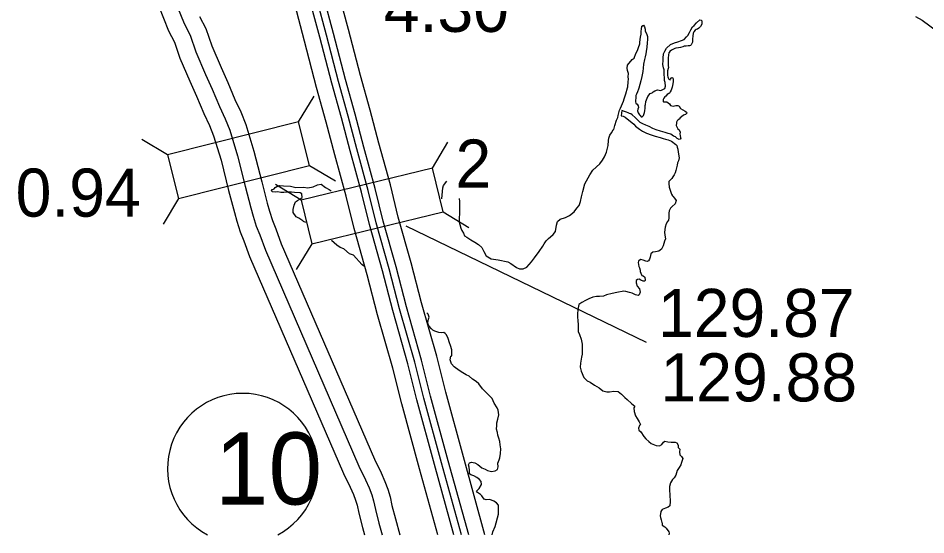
# Model space of a CAD drawing. Extents: x 31699 to 244310, y -8841 to 11474.
# Drawn here: x 103620 to 104151, y 1297 to 1600 of the extents above; entities that cross this region are included whole.
import ezdxf

# ---------------------------------------------------------------- set-up
doc = ezdxf.new("R2010")
doc.units = 0
for name, color, linetype in [('B_Logo', 7, 'Continuous'), ('New Level (0)', 7, 'Continuous'), ('R_Border Notes', 7, 'Continuous'), ('R_Draft', 7, 'Continuous'), ('R_XS_EARTHWORK_STAGE1', 7, 'Continuous'), ('R_XS_EARTHWORK_STAGE2', 7, 'Continuous'), ('S_WALL', 7, 'Continuous'), ('S_WALL_ANNOT', 7, 'Continuous')]:
    doc.layers.add(name, color=color, linetype=linetype)

msp = doc.modelspace()

# ---------------------------------------------------------------- linework, layer by layer
at = {"layer": 'B_Logo'}
for points in [[(103879.37, 1297), (103867.71, 1339.25), (103857.34, 1377.14), (103852.05, 1398.18), (103843.21, 1429.43), (103837.14, 1452.86), (103829.52, 1479.79), (103824.87, 1498.78), (103818.24, 1523.07), (103813.12, 1542.32), (103807.44, 1562.62), (103800.42, 1589.7), (103794.73, 1611)], [(103711.41, 1610.66), (103716.96, 1596.49), (103720.56, 1589.69), (103723.89, 1579.89), (103729.49, 1566.79), (103733.46, 1558.06), (103737.67, 1547.94), (103741.08, 1540.8), (103743.74, 1534.05), (103748.25, 1519.13), (103752.74, 1501.27), (103756.07, 1488.59), (103757.5, 1483.68), (103759.28, 1477.92), (103761.32, 1472.82), (103764.57, 1463.81), (103819.37, 1337.21), (103823.26, 1329.21), (103825.36, 1324.45), (103826.9, 1320.48), (103827.98, 1316.9), (103829.01, 1311.92), (103831.11, 1303.82), (103832.99, 1297)]]:
    msp.add_lwpolyline(points, dxfattribs=at)
at = {"layer": 'New Level (0)'}
for points in [[(103893.2, 1297), (103880.57, 1342.78), (103870.24, 1380.52), (103864.93, 1401.62), (103856.08, 1432.92), (103850.01, 1456.35), (103842.42, 1483.2), (103837.78, 1502.13), (103831.12, 1526.54), (103825.98, 1545.83), (103820.32, 1566.09), (103813.32, 1593.09), (103807.68, 1614.19), (103805.13, 1625.52), (103802.72, 1637.63), (103801.69, 1645.37), (103800.93, 1652.3), (103800.5, 1660.52), (103800.02, 1668.18), (103800.01, 1669.27)], [(103865.54, 1297), (103854.85, 1335.72), (103844.44, 1373.75), (103839.16, 1394.74), (103830.34, 1425.94), (103824.27, 1449.37), (103816.63, 1476.39), (103811.96, 1495.44), (103805.37, 1519.6), (103800.26, 1538.8), (103794.57, 1559.15), (103787.53, 1586.3), (103781.77, 1607.82), (103779.04, 1620), (103776.4, 1633.27), (103775.22, 1642.16), (103774.34, 1650.15), (103773.88, 1658.99), (103773.37, 1667.19), (103773.34, 1669.12)], [(103875.05, 1297), (103863.69, 1338.14), (103853.31, 1376.08), (103848.02, 1397.11), (103839.19, 1428.34), (103833.12, 1451.77), (103825.49, 1478.73), (103820.84, 1497.74), (103814.22, 1521.99), (103809.1, 1541.22), (103803.42, 1561.53), (103796.4, 1588.64), (103790.68, 1610.01), (103788.01, 1621.89), (103785.45, 1634.77), (103784.32, 1643.27), (103783.48, 1650.89), (103783.03, 1659.52), (103782.53, 1667.53), (103782.51, 1669.12)], [(103883.69, 1297), (103871.73, 1340.35), (103861.37, 1378.2), (103856.07, 1399.26), (103847.23, 1430.52), (103841.16, 1453.95), (103833.55, 1480.86), (103828.9, 1499.83), (103822.27, 1524.15), (103817.14, 1543.41), (103811.47, 1563.7), (103804.45, 1590.76), (103798.77, 1612), (103796.16, 1623.62), (103793.67, 1636.13), (103792.59, 1644.27), (103791.79, 1651.56), (103791.35, 1659.99), (103790.86, 1667.84), (103790.84, 1669.11)]]:
    msp.add_lwpolyline(points, dxfattribs=at)
at = {"layer": 'R_Border Notes'}
msp.add_arc((103751.28, 1335.89), 44, 297.9015, 242.0985, dxfattribs=at)
at = {"layer": 'R_Draft'}
for points in [[(103976.46, 1570.35), (103976.62, 1572.09), (103979.41, 1575.42), (103980.53, 1576.24), (103981.54, 1578.93), (103982.5, 1580.82), (103983.19, 1582.5), (103983.81, 1584.71), (103983.93, 1585.38), (103984.09, 1587.25), (103984.2, 1588.59), (103984.63, 1590.4), (103984.72, 1592.07), (103984.9, 1593.21), (103985.06, 1595.08), (103986.11, 1595.63), (103986.54, 1594.57), (103986.96, 1593.25), (103987.12, 1592.18), (103987.88, 1590.73), (103988.38, 1588.87), (103988.48, 1587.27), (103988.19, 1585.27), (103987.98, 1582.73), (103987.7, 1580.25), (103987.46, 1578.85), (103987.03, 1576.97), (103986.6, 1575.43), (103985.99, 1572.75), (103985.9, 1570.48), (103985.61, 1568.4), (103985.32, 1566.53), (103985.01, 1565.52), (103984.53, 1563.04), (103983.84, 1560.89), (103983.35, 1558.68), (103983.1, 1558.14), (103982.47, 1556.53), (103981.9, 1555.18), (103981.65, 1554.31), (103981.48, 1552.77), (103981.37, 1551.7), (103981.39, 1550.7), (103981.61, 1549.91), (103982.28, 1549.32), (103982.9, 1548.33), (103983.19, 1547.4), (103982.68, 1546.32), (103982.57, 1545.32), (103982.85, 1544.26), (103983.27, 1543.67), (103983.68, 1543.14), (103984.09, 1542.62), (103984.7, 1541.9), (103985.36, 1541.98), (103985.95, 1542.59), (103986.64, 1544.4), (103986.76, 1545.34), (103986.99, 1546.95), (103987.09, 1548.68), (103987.15, 1548.88), (103987.51, 1550.83), (103988.65, 1553.72), (103989.94, 1555.48), (103991.06, 1556.03), (103991.78, 1556.58), (103992.7, 1557.2), (103994.22, 1557.77), (103996.16, 1557.4), (103997.35, 1557.83), (103998.6, 1558.45), (103998.97, 1559.93), (103998.66, 1562.06), (103998.43, 1563.19), (103998.34, 1564.72), (103998.16, 1566.79), (103998.11, 1569.39), (103997.82, 1570.58), (103997.44, 1572.51), (103997.66, 1574.92), (103997.57, 1576.18), (103997.84, 1578.86), (103998.48, 1580.34), (103999.57, 1582.16), (104001.86, 1584.21), (104004.3, 1585.32), (104006.22, 1585.83), (104008.4, 1586.67), (104009.85, 1587.17), (104011.28, 1588.8), (104012.06, 1589.62), (104013.02, 1591.37), (104013.73, 1592.79), (104014.82, 1594.68), (104015.73, 1595.49), (104017.17, 1596.92), (104018.99, 1598.76), (104019.93, 1598.58), (104020.22, 1597.59), (104020.18, 1596.12), (104019.47, 1594.9)], [(104019.47, 1594.9), (104018.43, 1593.81), (104017.77, 1593.33), (104016.92, 1592.98), (104016.39, 1592.71), (104015.48, 1591.75), (104015.23, 1591.01), (104014.93, 1589.21), (104014.77, 1587.54), (104014.72, 1586.53), (104014.67, 1585.73), (104013.97, 1584.12), (104013.65, 1583.64), (104012.92, 1583.56), (104012.19, 1583.41), (104011.13, 1583.33), (104009.86, 1583.23), (104009.07, 1582.82), (104007.62, 1582.52), (104006.49, 1582.37), (104005.03, 1582.07), (104004.43, 1581.92), (104002.79, 1581.16), (104002.33, 1580.81), (104001.74, 1580.47), (104001.09, 1579.65), (104000.9, 1579.32), (104000.72, 1578.25), (104000.56, 1576.24), (104000.45, 1575.1), (104000.48, 1573.84), (104000.56, 1573.04), (104000.52, 1571.7), (104000.67, 1570.84), (104000.48, 1570.3), (104000.05, 1568.89), (104000.07, 1567.69), (104000.09, 1567.02), (104000.17, 1566.09), (104000.39, 1565.3), (104000.53, 1564.83), (104000.95, 1563.97), (104001.62, 1563.52), (104001.88, 1563.92), (104002.27, 1564.53), (104002.52, 1565.01), (104002.99, 1564.88), (104003.47, 1564.09), (104003.37, 1562.69), (104003.27, 1561.15), (104002.84, 1559.34), (104002.59, 1558.6), (104002.21, 1557.46), (104001.63, 1556.51), (104001.18, 1555.84), (104000.92, 1555.57), (104000, 1554.95), (103999.16, 1554.06), (103998.57, 1553.52), (103997.92, 1552.77), (103997.53, 1552.09), (103997.49, 1550.89), (103997.83, 1550.7), (103998.36, 1550.78), (103999.62, 1550.74), (104000.57, 1550.15), (104001.18, 1549.43), (104001.87, 1548.58), (104003.34, 1548.21), (104004.99, 1548.57), (104006.19, 1548.6), (104006.93, 1548.21), (104007.69, 1546.83), (104009.17, 1546.06), (104010.52, 1545.15), (104011.26, 1544.7), (104011.41, 1544.03), (104010.56, 1543.28), (104009.57, 1542.86), (104008.26, 1541.84), (104007.61, 1541.29), (104006.89, 1540.61), (104006.43, 1540.13), (104005.78, 1539.52), (104005.39, 1538.84), (104005.28, 1538.17), (104005.1, 1536.83), (104006.14, 1534.85), (104006.89, 1534.33), (104007.37, 1533.21), (104007.44, 1533.08), (104007.41, 1531.68), (104007.56, 1530.88), (104007.72, 1529.61), (104007.86, 1529.02), (104007.6, 1528.81), (104006.94, 1528.53), (104005.86, 1529.18), (104004.71, 1530.09), (104003.64, 1530.53), (104002.08, 1531.7)], [(103878.16, 1494), (103878.25, 1492.38), (103878.33, 1488.38), (103878.24, 1486.31), (103878.07, 1481.64), (103878.17, 1480.17), (103878.39, 1478.91), (103879.04, 1476.72), (103879.73, 1475.4), (103880.56, 1473.68), (103881.19, 1472.23), (103882.61, 1471.39), (103884.9, 1469.9), (103887.19, 1468.41), (103889.42, 1467.12), (103891.38, 1465.43), (103892.57, 1462.91), (103893.88, 1460.41), (103896.78, 1458.66), (103900.85, 1458.21), (103906.53, 1456.92), (103908.35, 1455.89), (103911.66, 1453.69), (103913.41, 1452.79), (103915.67, 1452.77), (103917.71, 1453.81), (103920.51, 1456.94), (103922.26, 1459.31), (103924.91, 1462.96), (103927.04, 1466.14), (103927.81, 1467.43), (103929.11, 1469.19), (103930.41, 1470.55), (103931.65, 1471.64), (103933.15, 1473), (103934.45, 1474.63), (103935.17, 1478.38), (103935.72, 1480.66), (103937.29, 1481.96), (103940.4, 1482.89), (103942.64, 1484.07), (103945.46, 1486.2), (103947.08, 1488.3), (103948.31, 1489.99), (103949.06, 1492.21), (103949.74, 1494.96), (103950.6, 1498.24), (103951.71, 1502.6), (103954.59, 1508), (103956.46, 1510.64), (103960.38, 1514.32), (103962.07, 1516.42), (103963.23, 1518.38), (103964.3, 1521.14), (103965.35, 1525.03), (103965.56, 1527.97), (103965.66, 1529.44), (103966.29, 1531.12), (103967.32, 1532.61), (103968.35, 1534.36), (103968.61, 1534.57), (103969.23, 1536.91), (103970.17, 1539.87), (103971, 1541.49), (103971.24, 1542.63), (103971.61, 1544.23), (103971.97, 1545.78), (103972.48, 1546.92), (103973.19, 1548.27), (103974.26, 1551.09), (103974.76, 1552.5), (103975.7, 1555.39), (103976.76, 1558.88), (103976.82, 1559.42), (103977.15, 1562.49), (103977.19, 1563.9), (103977.16, 1565.36), (103977.18, 1567.36), (103976.75, 1568.96), (103976.46, 1570.35)], [(104002.08, 1531.7), (104000.41, 1532.2), (103998.73, 1532.7), (103995.92, 1533.51), (103993.51, 1534.27), (103991.56, 1535.03), (103989.34, 1536.25), (103987.4, 1537.01), (103985.65, 1537.71), (103984.17, 1538.62), (103982.81, 1539.99), (103981.11, 1541.56), (103979.42, 1543.06), (103978.67, 1543.64), (103977.94, 1543.83), (103977, 1544.28), (103976.13, 1544.59), (103974.98, 1545.1), (103973.44, 1545.67), (103973.04, 1542.39), (103974.11, 1542.28), (103975.25, 1541.77), (103976.4, 1540.79), (103978.17, 1539.3), (103980.33, 1537.6), (103981.42, 1536.49), (103983.65, 1534.73), (103985.47, 1533.5), (103987.83, 1532.42), (103990.44, 1531.34), (103992.86, 1530.52), (103995.86, 1529.84), (103997.61, 1529.28), (103999.01, 1528.84), (104000.55, 1528.34), (104002.43, 1527.71), (104005, 1525.76), (104005.55, 1525.03), (104005.7, 1524.1), (104006.06, 1522.91), (104006.36, 1521.11), (104007.03, 1517.86), (104006.47, 1516.04), (104006.02, 1514.9), (104005.85, 1513.63), (104005.42, 1512.02), (104004.99, 1510.41), (104004.61, 1509.14), (104003.97, 1507.92), (104003.26, 1506.84), (104002.69, 1505.83), (104001.9, 1505.08), (104001.64, 1504.87), (104000.86, 1503.92), (104000.88, 1502.86), (104001.13, 1500.66), (104001.63, 1498.93), (104001.99, 1497.67), (104002.48, 1496.62), (104002.96, 1495.69), (104003.37, 1495.23), (104003.92, 1494.51), (104004.74, 1493.53), (104005.22, 1492.87), (104004.66, 1490.86), (104002.76, 1489.28), (104001.78, 1488.33), (104001.15, 1486.78), (104000.98, 1485.38), (104000.81, 1483.97), (104000.84, 1482.64), (104000.6, 1481.37), (104000.08, 1480.49), (103999.38, 1479.21), (103998.75, 1477.19), (103998.41, 1474.38), (103998.58, 1472.59), (103998.89, 1470.52), (103998.39, 1468.98), (103997.58, 1466.36), (103996.56, 1464.34), (103994.99, 1463.11), (103993.13, 1462.8), (103991.47, 1462.7), (103990.36, 1461.54), (103989.93, 1459.73), (103989.56, 1458.53), (103988.98, 1457.58), (103988.19, 1457.23), (103987.39, 1457.35), (103985.84, 1457.85), (103984.24, 1458.29), (103983.06, 1457.39), (103982.88, 1456.52), (103983.03, 1455.39), (103983.26, 1454.13), (103983.67, 1453.34), (103984.04, 1452.01), (103984.18, 1451.35), (103984.54, 1450.35), (103985.16, 1449.03)], [(103768.11, 1498.51), (103768.29, 1499.38), (103768.96, 1499.33), (103769.81, 1499.81), (103770.39, 1500.56), (103771.25, 1501.04), (103772.77, 1501.67), (103775.17, 1501.45), (103779.3, 1501.27), (103782.44, 1500.47), (103786.96, 1500.62), (103789.37, 1500.34), (103792.61, 1500.94), (103795.19, 1502.06), (103797.18, 1502.36), (103799.81, 1500.55), (103801.97, 1499.26), (103803.1, 1498.56)], [(103867.9, 1493.84), (103868.43, 1500.26), (103868.93, 1501.74), (103870.81, 1504.11)], [(103788.36, 1479.99), (103786.98, 1480.67), (103786.51, 1480.93), (103784.14, 1482.55), (103782.6, 1483.39), (103780.81, 1485.89), (103780.85, 1487.56), (103781.39, 1490.24), (103782.15, 1492.12), (103783.4, 1492.95), (103784.85, 1493.57), (103786.16, 1494.67), (103785.91, 1496.87), (103784.9, 1497.45), (103781.57, 1497.51), (103779.97, 1497.75), (103777.84, 1497.7), (103775.45, 1497.66), (103773.72, 1497.55), (103771.98, 1497.99), (103770.25, 1497.75), (103768.72, 1497.99), (103768.11, 1498.51)], [(103822.25, 1454.5), (103821.04, 1455.47), (103816.14, 1460.78), (103813.86, 1461.73), (103810.48, 1464.47), (103808.33, 1465.36), (103806.44, 1466.72), (103803.28, 1469.5)], [(103985.16, 1449.03), (103985.83, 1448.71), (103986.78, 1448.06), (103987.08, 1446.27), (103986.83, 1445.53), (103985.83, 1445.71), (103984.49, 1446.28), (103983.55, 1446.73), (103982.55, 1446.58), (103981.76, 1445.96), (103981.66, 1444.56), (103982.43, 1442.64), (103983.8, 1441.06), (103984.04, 1439.13), (103983.6, 1437.66), (103982.88, 1437.24), (103981.41, 1437.61), (103979.32, 1438.57), (103977.85, 1439.01), (103975.71, 1439.5), (103974.51, 1439.74), (103970.39, 1439.06), (103967.74, 1438.47), (103964.37, 1437.54), (103962.59, 1436.83), (103960.33, 1436.65), (103958.47, 1436.62), (103956.41, 1436.18), (103953.97, 1435.33), (103952.12, 1434.35), (103949.95, 1433.11), (103948.25, 1431.94), (103947.51, 1429.06), (103947.37, 1426.25), (103947.47, 1424.52), (103947.64, 1422.59), (103947.69, 1420.12), (103947.73, 1418.39), (103947.78, 1416.05), (103948.48, 1414.33), (103949.53, 1411.68), (103949.9, 1409.76), (103950.06, 1408.69), (103950.06, 1405.62), (103950.05, 1402.95), (103949.75, 1401.08), (103949.22, 1397.67), (103948.94, 1395.33), (103949.46, 1392.8), (103951.2, 1389.17), (103953.1, 1387.2), (103954.85, 1386.37), (103957.35, 1384.62), (103960.11, 1383.07), (103962.21, 1381.38), (103964.61, 1380.76), (103966.08, 1380.73), (103968.73, 1381.25), (103971.13, 1380.96), (103973.1, 1379.4), (103975.06, 1377.5), (103976.55, 1376.33), (103979.07, 1373.91), (103980.96, 1372.48), (103980.45, 1371.34), (103980.63, 1369.21), (103981.34, 1366.82), (103982.38, 1365.11), (103983.55, 1363.26), (103984.24, 1361.67), (103983.79, 1361.07), (103983.03, 1359.45), (103983.38, 1358.32), (103984.47, 1357.28), (103986.25, 1354.71), (103987.41, 1353.2), (103989.11, 1351.76), (103990.46, 1350.59), (103993.48, 1349.38), (103995.42, 1349.09), (103996.8, 1349.92), (103997.7, 1351.27), (103998.62, 1351.96), (104000.23, 1351.59), (104002.23, 1351.36), (104004.63, 1351.21), (104005.63, 1350.83), (104006.39, 1349.58), (104006.42, 1348.11), (104007.31, 1347.13), (104007.2, 1345.72), (104007.31, 1343.86), (104008.39, 1342.88), (104009.15, 1341.76), (104008.4, 1339.34), (104007.83, 1338), (104006.93, 1336.38), (104005.84, 1334.62), (104005.03, 1331.93), (104003.93, 1330.44), (104003.02, 1329.43)], [(103889.65, 1385.39), (103887.96, 1386.76), (103885.86, 1388.25), (103884.03, 1389.88), (103882.15, 1390.78), (103880.2, 1391.88), (103878.04, 1393.37), (103875.13, 1395.44), (103873.63, 1397.21), (103872.78, 1399.53), (103873.27, 1401.61), (103873.73, 1401.95), (103873.77, 1403.36), (103873.72, 1405.49), (103872.94, 1407.88), (103872.44, 1409.47), (103871.59, 1412.05), (103870.62, 1414.17), (103869.93, 1415.02), (103869.13, 1415.47), (103867.99, 1415.45), (103866.13, 1415.61), (103865.05, 1415.99), (103863.92, 1416.3), (103862.71, 1416.88), (103861.96, 1417.6), (103860.46, 1419.3), (103859.84, 1420.42), (103859.68, 1421.49), (103860.04, 1423.3), (103860.48, 1424.57), (103859.85, 1426.29), (103859.15, 1427.16)], [(103897.41, 1297), (103897.9, 1298.69), (103899.1, 1301.92), (103901.08, 1309.03), (103901.16, 1311.7), (103901.04, 1314.43), (103899.94, 1315.68), (103898.39, 1316.65), (103895.98, 1317.67), (103893.92, 1317.42), (103892.71, 1317.93), (103891.75, 1319.25), (103891.27, 1319.77), (103890.59, 1320.69), (103888.9, 1321.73), (103888.29, 1322.52), (103889, 1323.46), (103889.72, 1324.15), (103891.14, 1326.44), (103891.03, 1328.18), (103890.01, 1329.49), (103888.39, 1330.59), (103886.71, 1331.49), (103884.89, 1332.26), (103884.08, 1332.84), (103884.13, 1333.71), (103884.11, 1334.91), (103884.1, 1334.97), (103883.94, 1336.71), (103883.58, 1337.97), (103884.22, 1339.25), (103885.34, 1339.67), (103887.28, 1339.11), (103889.03, 1338.21), (103891.46, 1336.32), (103893.35, 1335.43), (103894.63, 1334.72), (103896.97, 1334.17), (103899.16, 1334.41), (103900.47, 1335.37), (103900.84, 1336.85), (103900.72, 1339.05), (103901.42, 1340.86), (103901.92, 1342.21), (103902.34, 1344.75), (103902.41, 1347.49), (103902.17, 1349.68), (103901.86, 1351.74), (103901.35, 1353.6), (103900.79, 1355.39), (103900.49, 1356.99), (103899.98, 1358.85), (103900.14, 1361.05), (103900.17, 1362.59), (103900.79, 1364.87), (103901.27, 1367.28), (103901.01, 1370.01), (103900.26, 1371.33), (103898.53, 1374.23), (103897.41, 1376.88), (103891.77, 1382.63), (103889.65, 1385.39)], [(104003.02, 1329.43), (104001.79, 1327.53), (104001.3, 1325.25), (104001.35, 1323.19), (104001.47, 1320.39), (104001.68, 1316.59), (104001.47, 1313.98), (104000.55, 1313.3), (103998.97, 1312.6), (103997.06, 1311.83), (103996.22, 1310.61), (103995.87, 1308.07), (103996.09, 1307.07), (103996.38, 1305.87), (103996.82, 1304.21), (103996.89, 1303.88), (103997.05, 1302.62), (103998.46, 1301.78), (103999.41, 1300.93), (104000.79, 1298.69), (104001, 1298.03), (104000.87, 1297)]]:
    msp.add_lwpolyline(points, dxfattribs=at)
at = {"layer": 'R_XS_EARTHWORK_STAGE1'}
for p, q in [((103784.09, 1538.96), (103793.12, 1554.07)), ((103707.29, 1519.63), (103692.18, 1528.65)), ((103862.42, 1511.92), (103871.55, 1526.97)), ((103790.53, 1513.36), (103805.64, 1504.33)), ((103785.5, 1493.07), (103770.45, 1502.19)), ((103713.73, 1494.02), (103704.7, 1478.92)), ((103868.71, 1486.27), (103883.76, 1477.15)), ((103791.78, 1467.42), (103782.66, 1452.38))]:
    msp.add_line(p, q, dxfattribs=at)
for points in [[(103784.09, 1538.96), (103707.29, 1519.63), (103713.73, 1494.02), (103790.53, 1513.36)], [(103791.78, 1467.42), (103868.71, 1486.27), (103862.42, 1511.92), (103785.5, 1493.07)]]:
    msp.add_lwpolyline(points, close=True, dxfattribs=at)
at = {"layer": 'R_XS_EARTHWORK_STAGE2'}
for points in [[(103702.09, 1607.03), (103707.86, 1592.32), (103711.35, 1585.72), (103714.55, 1576.31), (103720.34, 1562.75), (103724.29, 1554.07), (103728.53, 1543.86), (103731.9, 1536.8), (103734.29, 1530.76), (103738.61, 1516.46), (103743.06, 1498.78), (103746.43, 1485.92), (103747.92, 1480.81), (103749.85, 1474.58), (103751.97, 1469.27), (103755.27, 1460.12), (103810.28, 1333.03), (103814.19, 1325.01), (103816.12, 1320.62), (103817.44, 1317.23), (103818.27, 1314.44), (103819.27, 1309.64), (103821.45, 1301.23), (103822.62, 1297)], [(103726.06, 1600.67), (103729.77, 1593.67), (103733.24, 1583.46), (103738.64, 1570.83), (103742.63, 1562.05), (103746.8, 1552.01), (103750.25, 1544.8), (103753.2, 1537.34), (103757.89, 1521.79), (103762.43, 1503.76), (103765.71, 1491.26), (103767.08, 1486.56), (103768.72, 1481.25), (103770.67, 1476.37), (103773.87, 1467.5), (103828.46, 1341.39), (103832.34, 1333.42), (103834.6, 1328.28), (103836.37, 1323.73), (103837.68, 1319.36), (103838.75, 1314.19), (103840.77, 1306.4), (103843.36, 1297)], [(104145.36, 1600.66), (104149.2, 1598.57), (104164.29, 1587.4), (104175.16, 1579.5), (104191.28, 1569.51), (104213.27, 1557.04)]]:
    msp.add_lwpolyline(points, dxfattribs=at)
at = {"layer": 'S_WALL'}
msp.add_line((103987.89, 1409.61), (103846.97, 1477.89), dxfattribs=at)

# ---------------------------------------------------------------- texts
at = {"layer": 'R_Border Notes'}
msp.add_text('10', height=42.24, dxfattribs=at).set_placement((103735.01, 1314.77))
at = {"layer": 'R_XS_EARTHWORK_STAGE1'}
msp.add_text('2', height=28.16, dxfattribs=at).set_placement((103875.93, 1500.45))
at = {"layer": 'S_WALL'}
for s, p in [('0.94', (103618.33, 1483.42)), ('129.87', (103994.52, 1412.96)), ('129.88', (103995.97, 1375.19))]:
    msp.add_text(s, height=28.16, dxfattribs=at).set_placement(p)
at = {"layer": 'S_WALL_ANNOT'}
msp.add_text('4.30', height=28.16, dxfattribs=at).set_placement((103833.96, 1591.65))

doc.saveas('drawing.dxf')
